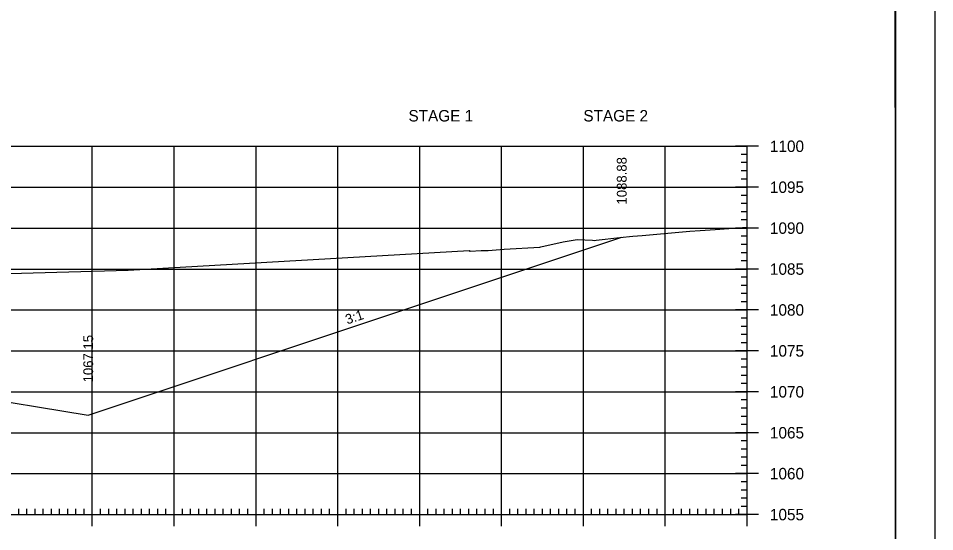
# Model space of a CAD drawing. Extents: x 1322838 to 1324533, y 339903 to 351025.
# Drawn here: x 1323754.7 to 1323866.6, y 347913.1 to 347975.8 of the extents above; entities that cross this region are included whole.
import ezdxf

# ---------------------------------------------------------------- set-up
doc = ezdxf.new("R2010")
doc.units = 0
for name, color, linetype in [('R_Axis', 7, 'Continuous'), ('R_Axis Annot', 7, 'Continuous'), ('R_Border', 7, 'Continuous'), ('R_Exist Surface', 7, 'Continuous'), ('R_Fin Surface', 7, 'Continuous'), ('R_Fin Surface Annot', 7, 'Continuous'), ('R_Grid', 7, 'Continuous'), ('R_No Plot', 7, 'Continuous')]:
    doc.layers.add(name, color=color, linetype=linetype)

msp = doc.modelspace()

# ---------------------------------------------------------------- linework, layer by layer
at = {"layer": 'R_Axis'}
for p, q in [((1323845.12, 347960.19), (1323842.32, 347960.19)), ((1323843.72, 347915.19), (1323843.72, 347960.19)), ((1323843.72, 347959.19), (1323843.02, 347959.19)), ((1323843.72, 347958.19), (1323843.02, 347958.19)), ((1323843.72, 347957.19), (1323843.02, 347957.19)), ((1323843.72, 347956.19), (1323843.02, 347956.19)), ((1323845.12, 347955.19), (1323842.32, 347955.19)), ((1323843.72, 347954.19), (1323843.02, 347954.19)), ((1323843.72, 347953.19), (1323843.02, 347953.19)), ((1323843.72, 347952.19), (1323843.02, 347952.19)), ((1323843.72, 347951.19), (1323843.02, 347951.19)), ((1323845.12, 347950.19), (1323842.32, 347950.19)), ((1323843.72, 347949.19), (1323843.02, 347949.19)), ((1323843.72, 347948.19), (1323843.02, 347948.19)), ((1323843.72, 347947.19), (1323843.02, 347947.19)), ((1323843.72, 347946.19), (1323843.02, 347946.19)), ((1323845.12, 347945.19), (1323842.32, 347945.19)), ((1323843.72, 347944.19), (1323843.02, 347944.19)), ((1323843.72, 347943.19), (1323843.02, 347943.19)), ((1323843.72, 347942.19), (1323843.02, 347942.19)), ((1323843.72, 347941.19), (1323843.02, 347941.19)), ((1323845.12, 347940.19), (1323842.32, 347940.19)), ((1323843.72, 347939.19), (1323843.02, 347939.19)), ((1323843.72, 347938.19), (1323843.02, 347938.19)), ((1323843.72, 347937.19), (1323843.02, 347937.19)), ((1323843.72, 347936.19), (1323843.02, 347936.19)), ((1323845.12, 347935.19), (1323842.32, 347935.19)), ((1323843.72, 347934.19), (1323843.02, 347934.19)), ((1323843.72, 347933.19), (1323843.02, 347933.19)), ((1323843.72, 347932.19), (1323843.02, 347932.19)), ((1323843.72, 347931.19), (1323843.02, 347931.19)), ((1323845.12, 347930.19), (1323842.32, 347930.19)), ((1323843.72, 347929.19), (1323843.02, 347929.19)), ((1323843.72, 347928.19), (1323843.02, 347928.19)), ((1323843.72, 347927.19), (1323843.02, 347927.19)), ((1323843.72, 347926.19), (1323843.02, 347926.19)), ((1323845.12, 347925.19), (1323842.32, 347925.19)), ((1323843.72, 347924.19), (1323843.02, 347924.19)), ((1323843.72, 347923.19), (1323843.02, 347923.19)), ((1323843.72, 347922.19), (1323843.02, 347922.19)), ((1323845.12, 347920.19), (1323842.32, 347920.19)), ((1323843.72, 347921.19), (1323843.02, 347921.19)), ((1323843.72, 347919.19), (1323843.02, 347919.19)), ((1323843.72, 347918.19), (1323843.02, 347918.19)), ((1323843.72, 347917.19), (1323843.02, 347917.19)), ((1323754.72, 347915.19), (1323754.72, 347915.89)), ((1323755.72, 347915.19), (1323755.72, 347915.89)), ((1323756.72, 347915.19), (1323756.72, 347915.89)), ((1323757.72, 347915.19), (1323757.72, 347915.89)), ((1323758.72, 347915.19), (1323758.72, 347915.89)), ((1323759.72, 347915.19), (1323759.72, 347915.89)), ((1323760.72, 347915.19), (1323760.72, 347915.89)), ((1323761.72, 347915.19), (1323761.72, 347915.89)), ((1323762.72, 347915.19), (1323762.72, 347915.89)), ((1323763.72, 347913.79), (1323763.72, 347916.59)), ((1323764.72, 347915.19), (1323764.72, 347915.89)), ((1323765.72, 347915.19), (1323765.72, 347915.89)), ((1323766.72, 347915.19), (1323766.72, 347915.89)), ((1323767.72, 347915.19), (1323767.72, 347915.89)), ((1323768.72, 347915.19), (1323768.72, 347915.89)), ((1323769.72, 347915.19), (1323769.72, 347915.89)), ((1323770.72, 347915.19), (1323770.72, 347915.89)), ((1323771.72, 347915.19), (1323771.72, 347915.89)), ((1323772.72, 347915.19), (1323772.72, 347915.89)), ((1323773.72, 347913.79), (1323773.72, 347916.59)), ((1323774.72, 347915.19), (1323774.72, 347915.89)), ((1323775.72, 347915.19), (1323775.72, 347915.89)), ((1323776.72, 347915.19), (1323776.72, 347915.89)), ((1323777.72, 347915.19), (1323777.72, 347915.89)), ((1323778.72, 347915.19), (1323778.72, 347915.89)), ((1323779.72, 347915.19), (1323779.72, 347915.89)), ((1323780.72, 347915.19), (1323780.72, 347915.89)), ((1323781.72, 347915.19), (1323781.72, 347915.89)), ((1323782.72, 347915.19), (1323782.72, 347915.89)), ((1323783.72, 347913.79), (1323783.72, 347916.59)), ((1323784.72, 347915.19), (1323784.72, 347915.89)), ((1323785.72, 347915.19), (1323785.72, 347915.89)), ((1323786.72, 347915.19), (1323786.72, 347915.89)), ((1323787.72, 347915.19), (1323787.72, 347915.89)), ((1323788.72, 347915.19), (1323788.72, 347915.89)), ((1323789.72, 347915.19), (1323789.72, 347915.89)), ((1323790.72, 347915.19), (1323790.72, 347915.89)), ((1323791.72, 347915.19), (1323791.72, 347915.89)), ((1323792.72, 347915.19), (1323792.72, 347915.89)), ((1323793.72, 347913.79), (1323793.72, 347916.59)), ((1323794.72, 347915.19), (1323794.72, 347915.89)), ((1323795.72, 347915.19), (1323795.72, 347915.89)), ((1323796.72, 347915.19), (1323796.72, 347915.89)), ((1323797.72, 347915.19), (1323797.72, 347915.89)), ((1323798.72, 347915.19), (1323798.72, 347915.89)), ((1323799.72, 347915.19), (1323799.72, 347915.89)), ((1323800.72, 347915.19), (1323800.72, 347915.89)), ((1323801.72, 347915.19), (1323801.72, 347915.89)), ((1323802.72, 347915.19), (1323802.72, 347915.89)), ((1323803.72, 347913.79), (1323803.72, 347916.59)), ((1323804.72, 347915.19), (1323804.72, 347915.89)), ((1323805.72, 347915.19), (1323805.72, 347915.89)), ((1323806.72, 347915.19), (1323806.72, 347915.89)), ((1323807.72, 347915.19), (1323807.72, 347915.89)), ((1323808.72, 347915.19), (1323808.72, 347915.89)), ((1323809.72, 347915.19), (1323809.72, 347915.89)), ((1323810.72, 347915.19), (1323810.72, 347915.89)), ((1323811.72, 347915.19), (1323811.72, 347915.89)), ((1323812.72, 347915.19), (1323812.72, 347915.89)), ((1323813.72, 347913.79), (1323813.72, 347916.59)), ((1323814.72, 347915.19), (1323814.72, 347915.89)), ((1323815.72, 347915.19), (1323815.72, 347915.89)), ((1323816.72, 347915.19), (1323816.72, 347915.89)), ((1323817.72, 347915.19), (1323817.72, 347915.89)), ((1323818.72, 347915.19), (1323818.72, 347915.89)), ((1323819.72, 347915.19), (1323819.72, 347915.89)), ((1323820.72, 347915.19), (1323820.72, 347915.89)), ((1323821.72, 347915.19), (1323821.72, 347915.89)), ((1323822.72, 347915.19), (1323822.72, 347915.89)), ((1323823.72, 347913.79), (1323823.72, 347916.59)), ((1323824.72, 347915.19), (1323824.72, 347915.89)), ((1323825.72, 347915.19), (1323825.72, 347915.89)), ((1323826.72, 347915.19), (1323826.72, 347915.89)), ((1323827.72, 347915.19), (1323827.72, 347915.89)), ((1323828.72, 347915.19), (1323828.72, 347915.89)), ((1323829.72, 347915.19), (1323829.72, 347915.89)), ((1323830.72, 347915.19), (1323830.72, 347915.89)), ((1323831.72, 347915.19), (1323831.72, 347915.89)), ((1323832.72, 347915.19), (1323832.72, 347915.89)), ((1323833.72, 347913.79), (1323833.72, 347916.59)), ((1323834.72, 347915.19), (1323834.72, 347915.89)), ((1323835.72, 347915.19), (1323835.72, 347915.89)), ((1323836.72, 347915.19), (1323836.72, 347915.89)), ((1323837.72, 347915.19), (1323837.72, 347915.89)), ((1323838.72, 347915.19), (1323838.72, 347915.89)), ((1323839.72, 347915.19), (1323839.72, 347915.89)), ((1323840.72, 347915.19), (1323840.72, 347915.89)), ((1323841.72, 347915.19), (1323841.72, 347915.89)), ((1323842.72, 347915.19), (1323842.72, 347915.89)), ((1323843.72, 347916.19), (1323843.02, 347916.19)), ((1323843.72, 347913.79), (1323843.72, 347916.59)), ((1323563.72, 347915.19), (1323843.72, 347915.19)), ((1323845.12, 347915.19), (1323842.32, 347915.19))]:
    msp.add_line(p, q, dxfattribs=at)
at = {"layer": 'R_Border'}
msp.add_line((1323861.9, 347829.19), (1323861.9, 348034.65), dxfattribs=at)
at = {"layer": 'R_Exist Surface'}
msp.add_lwpolyline([(1323743.41, 347944.38), (1323768.11, 347945.07), (1323809.78, 347947.47), (1323809.85, 347947.33), (1323809.88, 347947.38), (1323811.24, 347947.45), (1323812.1, 347947.47), (1323812.58, 347947.49), (1323814.05, 347947.61), (1323818.42, 347947.88), (1323818.54, 347947.89), (1323821.24, 347948.53), (1323822.97, 347948.81), (1323824.83, 347948.7), (1323825.04, 347948.68), (1323825.3, 347948.72), (1323828.19, 347949.05), (1323829.78, 347949.19), (1323830.9, 347949.3), (1323836.71, 347949.81), (1323838.01, 347949.91), (1323839.81, 347950.02), (1323843.72, 347950.31)], dxfattribs=at)
at = {"layer": 'R_Fin Surface'}
msp.add_lwpolyline([(1323626.36, 347926.84), (1323644.22, 347920.89), (1323647.12, 347921.37), (1323651.84, 347922.16), (1323666.22, 347924.55), (1323672.22, 347925.07), (1323673.15, 347925.15), (1323674.22, 347925.24), (1323687.39, 347926.37), (1323703.72, 347927.78), (1323703.72, 347927.78), (1323733.22, 347930.31), (1323733.91, 347930.37), (1323735.22, 347930.49), (1323741.22, 347931), (1323754.04, 347928.86), (1323757, 347928.37), (1323763.22, 347927.34), (1323763.22, 347927.34), (1323803.26, 347940.68), (1323828.41, 347949.07), (1323828.41, 347949.07)], dxfattribs=at)
at = {"layer": 'R_Grid'}
for p, q in [((1323563.72, 347960.19), (1323843.72, 347960.19)), ((1323763.72, 347915.19), (1323763.72, 347960.19)), ((1323773.72, 347915.19), (1323773.72, 347960.19)), ((1323783.72, 347915.19), (1323783.72, 347960.19)), ((1323793.72, 347915.19), (1323793.72, 347960.19)), ((1323803.72, 347915.19), (1323803.72, 347960.19)), ((1323813.72, 347915.19), (1323813.72, 347960.19)), ((1323823.72, 347915.19), (1323823.72, 347960.19)), ((1323833.72, 347915.19), (1323833.72, 347960.19)), ((1323843.72, 347915.19), (1323843.72, 347960.19)), ((1323563.72, 347955.19), (1323843.72, 347955.19)), ((1323563.72, 347950.19), (1323843.72, 347950.19)), ((1323563.72, 347945.19), (1323843.72, 347945.19)), ((1323563.72, 347940.19), (1323843.72, 347940.19)), ((1323563.72, 347935.19), (1323843.72, 347935.19)), ((1323563.72, 347930.19), (1323843.72, 347930.19)), ((1323563.72, 347925.19), (1323843.72, 347925.19)), ((1323563.72, 347920.19), (1323843.72, 347920.19)), ((1323563.72, 347915.19), (1323843.72, 347915.19))]:
    msp.add_line(p, q, dxfattribs=at)
at = {"layer": 'R_No Plot'}
for points in [[(1323533.31, 348038.55), (1323866.65, 348038.55), (1323866.65, 347825.21), (1323533.31, 347825.21)], [(1323779.64, 348034.65), (1323799.26, 348034.65), (1323799.26, 348024.77), (1323815.37, 348024.77), (1323838.57, 348024.77), (1323838.57, 347992.1), (1323861.77, 347992.1), (1323861.9, 347829.19), (1323545.72, 347829.19), (1323545.72, 348034.65)]]:
    msp.add_lwpolyline(points, close=True, dxfattribs=at)

# ---------------------------------------------------------------- texts
at = {"layer": 'R_Axis Annot'}
for s, p in [('STAGE 1', (1323802.35, 347963.22)), ('STAGE 2', (1323823.72, 347963.22)), ('1100', (1323846.52, 347959.49)), ('1095', (1323846.52, 347954.49)), ('1090', (1323846.52, 347949.49)), ('1085', (1323846.52, 347944.49)), ('1080', (1323846.52, 347939.49)), ('1075', (1323846.52, 347934.49)), ('1070', (1323846.52, 347929.49)), ('1065', (1323846.52, 347924.49)), ('1060', (1323846.52, 347919.49)), ('1055', (1323846.52, 347914.49))]:
    msp.add_text(s, height=1.4, dxfattribs=at).set_placement(p)
at = {"layer": 'R_Fin Surface Annot'}
for s, rotation, p in [('1088.88', 90, (1323829.01, 347953.07)), ('3:1', 18.435, (1323794.87, 347938.41)), ('1067.15', 90, (1323763.82, 347931.34))]:
    msp.add_text(s, height=1.2, rotation=rotation, dxfattribs=at).set_placement(p)

doc.saveas('drawing.dxf')
